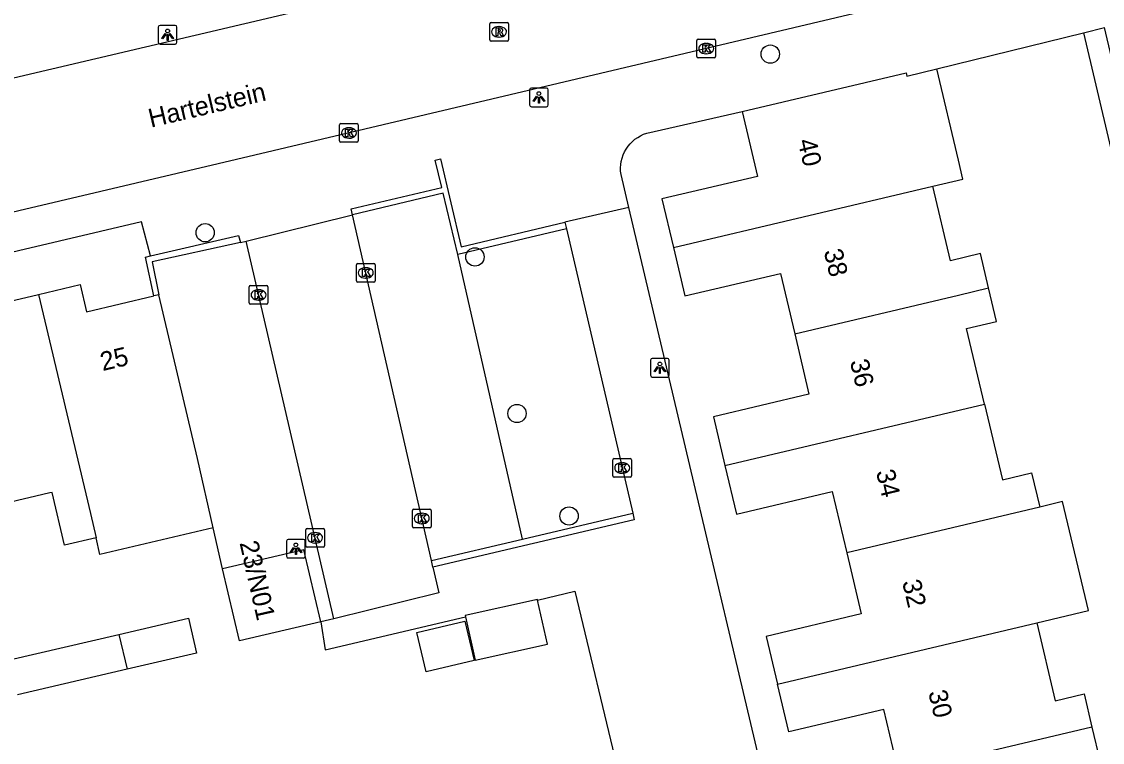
# Model space of a CAD drawing. Extents: x 158038 to 159242, y 380133 to 381214.
# Drawn here: x 158874.8 to 158932.5, y 380832.4 to 380870.9 of the extents above; entities that cross this region are included whole.
import ezdxf

# ---------------------------------------------------------------- set-up
doc = ezdxf.new("R2010")
doc.units = 0
for name, color, linetype in [('IMGEO_Boom', 7, 'Continuous'), ('IMGEO_Kolk', 7, 'Continuous'), ('IMGEO_Lichtpunt', 7, 'Continuous'), ('IMGEO_Muur', 7, 'Continuous'), ('IMGEO_Openbare_ruimte_label', 7, 'Continuous'), ('IMGEO_Pand', 7, 'Continuous'), ('IMGEO_Pand_nummerreeks', 7, 'Continuous'), ('IMGEO_Parkeervlak_open', 7, 'Continuous'), ('IMGEO_Rijbaan_lokaal_open', 7, 'Continuous'), ('IMGEO_Rioolput', 7, 'Continuous'), ('IMGEO_Voetpad_open', 7, 'Continuous')]:
    doc.layers.add(name, color=color, linetype=linetype)

msp = doc.modelspace()

# ---------------------------------------------------------------- linework, layer by layer
at = {"layer": 'IMGEO_Boom'}
for centre in [(158914.808, 380869.139), (158884.628, 380859.596), (158899.038, 380858.304), (158901.283, 380849.938), (158904.063, 380844.461)]:
    msp.add_circle(centre, 0.489, dxfattribs=at)
at = {"layer": 'IMGEO_Kolk'}
for p, q in [((158910.886, 380869.009), (158910.886, 380869.861)), ((158910.961, 380869.935), (158911.813, 380869.935)), ((158911.887, 380869.861), (158911.887, 380869.009)), ((158911.374, 380869.715), (158911.399, 380869.715)), ((158911.813, 380868.935), (158910.961, 380868.935)), ((158911.397, 380869.155), (158911.372, 380869.155)), ((158891.806, 380864.501), (158891.806, 380865.353)), ((158891.881, 380865.427), (158892.733, 380865.427)), ((158892.294, 380865.207), (158892.319, 380865.207)), ((158892.807, 380865.353), (158892.807, 380864.501)), ((158892.317, 380864.647), (158892.292, 380864.647)), ((158892.733, 380864.427), (158891.881, 380864.427)), ((158892.706, 380857.024), (158892.706, 380857.876)), ((158892.781, 380857.95), (158893.633, 380857.95)), ((158893.194, 380857.73), (158893.219, 380857.73)), ((158893.707, 380857.876), (158893.707, 380857.024)), ((158893.217, 380857.17), (158893.192, 380857.17)), ((158886.98, 380855.847), (158886.98, 380856.699)), ((158887.055, 380856.773), (158887.907, 380856.773)), ((158887.468, 380856.553), (158887.493, 380856.553)), ((158887.981, 380856.699), (158887.981, 380855.847)), ((158893.633, 380856.95), (158892.781, 380856.95)), ((158887.491, 380855.993), (158887.466, 380855.993)), ((158887.907, 380855.773), (158887.055, 380855.773)), ((158906.399, 380846.603), (158906.399, 380847.455)), ((158906.474, 380847.529), (158907.326, 380847.529)), ((158906.887, 380847.309), (158906.912, 380847.309)), ((158907.4, 380847.455), (158907.4, 380846.603)), ((158906.91, 380846.749), (158906.885, 380846.749)), ((158907.326, 380846.529), (158906.474, 380846.529)), ((158895.698, 380843.905), (158895.698, 380844.757)), ((158895.773, 380844.831), (158896.625, 380844.831)), ((158896.186, 380844.611), (158896.211, 380844.611)), ((158896.699, 380844.757), (158896.699, 380843.905)), ((158896.625, 380843.831), (158895.773, 380843.831)), ((158896.209, 380844.051), (158896.184, 380844.051)), ((158889.997, 380842.871), (158889.997, 380843.723)), ((158890.072, 380843.797), (158890.924, 380843.797)), ((158890.485, 380843.577), (158890.51, 380843.577)), ((158890.998, 380843.723), (158890.998, 380842.871)), ((158890.924, 380842.797), (158890.072, 380842.797)), ((158890.508, 380843.017), (158890.483, 380843.017))]:
    msp.add_line(p, q, dxfattribs=at)
for points in [[(158910.886, 380869.009), (158910.886, 380869.861)], [(158910.961, 380869.935), (158911.813, 380869.935)], [(158911.887, 380869.861), (158911.887, 380869.009)], [(158911.207, 380869.635), (158911.33, 380869.635), (158911.33, 380869.484), (158911.46, 380869.635), (158911.624, 380869.635), (158911.478, 380869.484), (158911.631, 380869.235), (158911.479, 380869.235), (158911.394, 380869.399), (158911.33, 380869.332), (158911.33, 380869.235), (158911.207, 380869.235), (158911.207, 380869.635)], [(158911.813, 380868.935), (158910.961, 380868.935)], [(158891.806, 380864.501), (158891.806, 380865.353)], [(158891.881, 380865.427), (158892.733, 380865.427)], [(158892.807, 380865.353), (158892.807, 380864.501)], [(158892.127, 380865.127), (158892.25, 380865.127), (158892.25, 380864.976), (158892.38, 380865.127), (158892.544, 380865.127), (158892.398, 380864.976), (158892.551, 380864.727), (158892.399, 380864.727), (158892.314, 380864.891), (158892.25, 380864.824), (158892.25, 380864.727), (158892.127, 380864.727), (158892.127, 380865.127)], [(158892.733, 380864.427), (158891.881, 380864.427)], [(158892.706, 380857.024), (158892.706, 380857.876)], [(158892.781, 380857.95), (158893.633, 380857.95)], [(158893.707, 380857.876), (158893.707, 380857.024)], [(158893.027, 380857.65), (158893.15, 380857.65), (158893.15, 380857.499), (158893.28, 380857.65), (158893.444, 380857.65), (158893.298, 380857.499), (158893.451, 380857.25), (158893.299, 380857.25), (158893.214, 380857.414), (158893.15, 380857.347), (158893.15, 380857.25), (158893.027, 380857.25), (158893.027, 380857.65)], [(158886.98, 380855.847), (158886.98, 380856.699)], [(158887.055, 380856.773), (158887.907, 380856.773)], [(158887.981, 380856.699), (158887.981, 380855.847)], [(158893.633, 380856.95), (158892.781, 380856.95)], [(158887.301, 380856.473), (158887.424, 380856.473), (158887.424, 380856.322), (158887.554, 380856.473), (158887.718, 380856.473), (158887.572, 380856.322), (158887.725, 380856.073), (158887.573, 380856.073), (158887.488, 380856.237), (158887.424, 380856.17), (158887.424, 380856.073), (158887.301, 380856.073), (158887.301, 380856.473)], [(158887.907, 380855.773), (158887.055, 380855.773)], [(158906.399, 380846.603), (158906.399, 380847.455)], [(158906.474, 380847.529), (158907.326, 380847.529)], [(158907.4, 380847.455), (158907.4, 380846.603)], [(158906.72, 380847.229), (158906.843, 380847.229), (158906.843, 380847.078), (158906.973, 380847.229), (158907.137, 380847.229), (158906.991, 380847.078), (158907.144, 380846.829), (158906.992, 380846.829), (158906.907, 380846.993), (158906.843, 380846.926), (158906.843, 380846.829), (158906.72, 380846.829), (158906.72, 380847.229)], [(158907.326, 380846.529), (158906.474, 380846.529)], [(158895.698, 380843.905), (158895.698, 380844.757)], [(158895.773, 380844.831), (158896.625, 380844.831)], [(158896.019, 380844.531), (158896.142, 380844.531), (158896.142, 380844.38), (158896.272, 380844.531), (158896.436, 380844.531), (158896.29, 380844.38), (158896.443, 380844.131), (158896.291, 380844.131), (158896.206, 380844.295), (158896.142, 380844.228), (158896.142, 380844.131), (158896.019, 380844.131), (158896.019, 380844.531)], [(158896.699, 380844.757), (158896.699, 380843.905)], [(158896.625, 380843.831), (158895.773, 380843.831)], [(158889.997, 380842.871), (158889.997, 380843.723)], [(158890.072, 380843.797), (158890.924, 380843.797)], [(158890.318, 380843.497), (158890.441, 380843.497), (158890.441, 380843.346), (158890.571, 380843.497), (158890.735, 380843.497), (158890.589, 380843.346), (158890.742, 380843.097), (158890.59, 380843.097), (158890.505, 380843.261), (158890.441, 380843.194), (158890.441, 380843.097), (158890.318, 380843.097), (158890.318, 380843.497)], [(158890.998, 380843.723), (158890.998, 380842.871)], [(158890.924, 380842.797), (158890.072, 380842.797)]]:
    msp.add_lwpolyline(points, dxfattribs=at)
for centre, start, end in [((158910.963, 380869.859), 91.55205, 178.44795), ((158910.963, 380869.859), 91.55205, 178.44795), ((158911.811, 380869.859), 1.55205, 88.44795), ((158911.811, 380869.859), 1.55205, 88.44795), ((158910.963, 380869.011), 181.55205, 268.44795), ((158910.963, 380869.011), 181.55205, 268.44795), ((158911.811, 380869.011), 271.55205, 358.44795), ((158911.811, 380869.011), 271.55205, 358.44795), ((158891.883, 380865.351), 91.55205, 178.44795), ((158891.883, 380865.351), 91.55205, 178.44795), ((158892.731, 380865.351), 1.55205, 88.44795), ((158892.731, 380865.351), 1.55205, 88.44795), ((158891.883, 380864.503), 181.55205, 268.44795), ((158891.883, 380864.503), 181.55205, 268.44795), ((158892.731, 380864.503), 271.55205, 358.44795), ((158892.731, 380864.503), 271.55205, 358.44795), ((158892.783, 380857.874), 91.55205, 178.44795), ((158892.783, 380857.874), 91.55205, 178.44795), ((158893.631, 380857.874), 1.55205, 88.44795), ((158893.631, 380857.874), 1.55205, 88.44795), ((158887.057, 380856.697), 91.55205, 178.44795), ((158887.057, 380856.697), 91.55205, 178.44795), ((158887.905, 380856.697), 1.55205, 88.44795), ((158887.905, 380856.697), 1.55205, 88.44795), ((158892.783, 380857.026), 181.55205, 268.44795), ((158892.783, 380857.026), 181.55205, 268.44795), ((158893.631, 380857.026), 271.55205, 358.44795), ((158893.631, 380857.026), 271.55205, 358.44795), ((158887.057, 380855.849), 181.55205, 268.44795), ((158887.057, 380855.849), 181.55205, 268.44795), ((158887.905, 380855.849), 271.55205, 358.44795), ((158887.905, 380855.849), 271.55205, 358.44795), ((158906.476, 380847.453), 91.55205, 178.44795), ((158906.476, 380847.453), 91.55205, 178.44795), ((158907.324, 380847.453), 1.55205, 88.44795), ((158907.324, 380847.453), 1.55205, 88.44795), ((158906.476, 380846.605), 181.55205, 268.44795), ((158906.476, 380846.605), 181.55205, 268.44795), ((158907.324, 380846.605), 271.55205, 358.44795), ((158907.324, 380846.605), 271.55205, 358.44795), ((158895.775, 380844.755), 91.55205, 178.44795), ((158895.775, 380844.755), 91.55205, 178.44795), ((158896.623, 380844.755), 1.55205, 88.44795), ((158896.623, 380844.755), 1.55205, 88.44795), ((158895.775, 380843.907), 181.55205, 268.44795), ((158895.775, 380843.907), 181.55205, 268.44795), ((158896.623, 380843.907), 271.55205, 358.44795), ((158896.623, 380843.907), 271.55205, 358.44795), ((158890.074, 380843.721), 91.55205, 178.44795), ((158890.074, 380843.721), 91.55205, 178.44795), ((158890.922, 380843.721), 1.55205, 88.44795), ((158890.922, 380843.721), 1.55205, 88.44795), ((158890.074, 380842.873), 181.55205, 268.44795), ((158890.074, 380842.873), 181.55205, 268.44795), ((158890.922, 380842.873), 271.55205, 358.44795), ((158890.922, 380842.873), 271.55205, 358.44795)]:
    msp.add_arc(centre, 0.0765, start, end, dxfattribs=at)
for centre, major_axis, ratio, start_param, end_param in [((158911.373, 380869.435), (-0.387, 0.002), 0.722429, 4.712389, 7.853982), ((158911.398, 380869.435), (-0.39, 0.002), 0.717154, 1.570796, 4.712389), ((158892.293, 380864.927), (-0.387, 0.002), 0.722429, 4.712389, 7.853982), ((158892.318, 380864.927), (-0.39, 0.002), 0.717154, 1.570796, 4.712389), ((158893.193, 380857.45), (-0.387, 0.002), 0.722429, 4.712389, 7.853982), ((158893.218, 380857.45), (-0.39, 0.002), 0.717154, 1.570796, 4.712389), ((158887.467, 380856.273), (-0.387, 0.002), 0.722429, 4.712389, 7.853982), ((158887.492, 380856.273), (-0.39, 0.002), 0.717154, 1.570796, 4.712389), ((158906.886, 380847.029), (-0.387, 0.002), 0.722429, 4.712389, 7.853982), ((158906.911, 380847.029), (-0.39, 0.002), 0.717154, 1.570796, 4.712389), ((158896.185, 380844.331), (-0.387, 0.002), 0.722429, 4.712389, 7.853982), ((158896.21, 380844.331), (-0.39, 0.002), 0.717154, 1.570796, 4.712389), ((158890.484, 380843.297), (-0.387, 0.002), 0.722429, 4.712389, 7.853982), ((158890.509, 380843.297), (-0.39, 0.002), 0.717154, 1.570796, 4.712389)]:
    msp.add_ellipse(centre, major_axis=major_axis, ratio=ratio, start_param=start_param, end_param=end_param, dxfattribs=at)
at = {"layer": 'IMGEO_Lichtpunt'}
for p, q in [((158882.125, 380870.576), (158882.125, 380869.769)), ((158882.125, 380870.576), (158882.125, 380869.769)), ((158883.027, 380870.671), (158882.219, 380870.671)), ((158883.027, 380870.671), (158882.219, 380870.671)), ((158883.121, 380869.769), (158883.121, 380870.576)), ((158883.121, 380869.769), (158883.121, 380870.576)), ((158882.219, 380869.675), (158883.027, 380869.675)), ((158882.219, 380869.675), (158883.027, 380869.675)), ((158901.955, 380867.232), (158901.955, 380866.425)), ((158901.955, 380867.232), (158901.955, 380866.425)), ((158902.857, 380867.327), (158902.049, 380867.327)), ((158902.857, 380867.327), (158902.049, 380867.327)), ((158902.951, 380866.425), (158902.951, 380867.232)), ((158902.951, 380866.425), (158902.951, 380867.232)), ((158902.049, 380866.331), (158902.857, 380866.331)), ((158902.049, 380866.331), (158902.857, 380866.331)), ((158908.413, 380852.786), (158908.413, 380851.979)), ((158908.413, 380852.786), (158908.413, 380851.979)), ((158909.315, 380852.881), (158908.507, 380852.881)), ((158909.315, 380852.881), (158908.507, 380852.881)), ((158909.409, 380851.979), (158909.409, 380852.786)), ((158909.409, 380851.979), (158909.409, 380852.786)), ((158908.507, 380851.885), (158909.315, 380851.885)), ((158908.507, 380851.885), (158909.315, 380851.885)), ((158888.975, 380843.12), (158888.975, 380842.313)), ((158888.975, 380843.12), (158888.975, 380842.313)), ((158889.877, 380843.215), (158889.069, 380843.215)), ((158889.877, 380843.215), (158889.069, 380843.215)), ((158889.971, 380842.313), (158889.971, 380843.12)), ((158889.971, 380842.313), (158889.971, 380843.12)), ((158889.069, 380842.219), (158889.877, 380842.219)), ((158889.069, 380842.219), (158889.877, 380842.219))]:
    msp.add_line(p, q, dxfattribs=at)
for points in [[(158882.499, 380870.24), (158882.538, 380870.212), (158882.35, 380869.95), (158882.312, 380869.977), (158882.499, 380870.24)], [(158882.601, 380870.192), (158882.648, 380870.192), (158882.648, 380869.87), (158882.601, 380869.87), (158882.601, 380870.192)], [(158882.711, 380870.212), (158882.749, 380870.239), (158882.936, 380869.977), (158882.897, 380869.949), (158882.711, 380870.212)], [(158902.329, 380866.896), (158902.368, 380866.868), (158902.18, 380866.606), (158902.142, 380866.633), (158902.329, 380866.896)], [(158902.431, 380866.848), (158902.478, 380866.848), (158902.478, 380866.526), (158902.431, 380866.526), (158902.431, 380866.848)], [(158902.541, 380866.868), (158902.579, 380866.895), (158902.766, 380866.633), (158902.727, 380866.605), (158902.541, 380866.868)], [(158908.787, 380852.45), (158908.826, 380852.422), (158908.638, 380852.16), (158908.6, 380852.187), (158908.787, 380852.45)], [(158908.889, 380852.402), (158908.936, 380852.402), (158908.936, 380852.08), (158908.889, 380852.08), (158908.889, 380852.402)], [(158908.999, 380852.422), (158909.037, 380852.449), (158909.224, 380852.187), (158909.185, 380852.159), (158908.999, 380852.422)], [(158889.349, 380842.784), (158889.388, 380842.756), (158889.2, 380842.494), (158889.162, 380842.521), (158889.349, 380842.784)], [(158889.451, 380842.736), (158889.498, 380842.736), (158889.498, 380842.414), (158889.451, 380842.414), (158889.451, 380842.736)], [(158889.561, 380842.756), (158889.599, 380842.783), (158889.786, 380842.521), (158889.747, 380842.493), (158889.561, 380842.756)]]:
    msp.add_lwpolyline(points, dxfattribs=at)
for centre in [(158882.624, 380870.374), (158902.454, 380867.03), (158908.912, 380852.584), (158889.474, 380842.918)]:
    msp.add_circle(centre, 0.0994, dxfattribs=at)
for centre, start, end in [((158882.219, 380870.576), 90, 180), ((158882.219, 380870.576), 90, 180), ((158883.027, 380870.576), 0, 90), ((158883.027, 380870.576), 0, 90), ((158882.219, 380869.769), 180, 270), ((158882.219, 380869.769), 180, 270), ((158883.027, 380869.769), 270, 0), ((158883.027, 380869.769), 270, 360), ((158902.049, 380867.232), 90, 180), ((158902.049, 380867.232), 90, 180), ((158902.857, 380867.232), 0, 90), ((158902.857, 380867.232), 0, 90), ((158902.049, 380866.425), 180, 270), ((158902.049, 380866.425), 180, 270), ((158902.857, 380866.425), 270, 0), ((158902.857, 380866.425), 270, 360), ((158908.507, 380852.786), 90, 180), ((158908.507, 380852.786), 90, 180), ((158909.315, 380852.786), 0, 90), ((158909.315, 380852.786), 0, 90), ((158908.507, 380851.979), 180, 270), ((158908.507, 380851.979), 180, 270), ((158909.315, 380851.979), 270, 0), ((158909.315, 380851.979), 270, 360), ((158889.069, 380843.12), 90, 180), ((158889.069, 380843.12), 90, 180), ((158889.877, 380843.12), 0, 90), ((158889.877, 380843.12), 0, 90), ((158889.069, 380842.313), 180, 270), ((158889.069, 380842.313), 180, 270), ((158889.877, 380842.313), 270, 0), ((158889.877, 380842.313), 270, 360)]:
    msp.add_arc(centre, 0.0946, start, end, dxfattribs=at)
at = {"layer": 'IMGEO_Muur'}
for points in [[(158892.496, 380860.56), (158892.422, 380860.875), (158897.264, 380862.02), (158896.919, 380863.48), (158897.196, 380863.545), (158898.306, 380858.85), (158903.839, 380860.158)], [(158898.116, 380858.441), (158897.344, 380861.706), (158892.496, 380860.56)], [(158903.839, 380860.158), (158903.921, 380859.813)], [(158881.702, 380858.357), (158886.409, 380859.452), (158886.518, 380859.079)], [(158903.921, 380859.813), (158898.116, 380858.441)], [(158886.518, 380859.079), (158881.796, 380858.041), (158882.151, 380856.281)], [(158881.89, 380856.219), (158881.45, 380858.299), (158881.702, 380858.357)], [(158907.463, 380844.61), (158907.545, 380844.259), (158896.793, 380841.736)], [(158901.578, 380843.229), (158907.463, 380844.61)], [(158896.71, 380842.087), (158901.578, 380843.229)], [(158896.793, 380841.736), (158896.71, 380842.087)]]:
    msp.add_lwpolyline(points, dxfattribs=at)
at = {"layer": 'IMGEO_Pand'}
for points in [[(158913.305, 380866.066), (158922.06, 380868.137), (158922.101, 380867.966), (158923.707, 380868.346)], [(158923.491, 380862.089), (158925.096, 380862.465), (158924.856, 380863.48), (158923.707, 380868.346)], [(158913.305, 380866.066), (158914.123, 380862.605), (158909.026, 380861.399), (158909.639, 380858.808)], [(158909.639, 380858.808), (158923.491, 380862.089)], [(158926.47, 380856.645), (158926.037, 380858.481), (158924.437, 380858.102), (158923.491, 380862.089)], [(158909.639, 380858.808), (158910.252, 380856.217), (158915.351, 380857.422), (158916.114, 380854.193)], [(158875.731, 380856.302), (158877.952, 380856.826), (158878.295, 380855.372), (158881.89, 380856.219)], [(158916.114, 380854.193), (158924.87, 380856.266), (158926.47, 380856.645)], [(158926.247, 380850.445), (158925.295, 380854.471), (158926.894, 380854.849), (158926.47, 380856.645)], [(158870.278, 380853.447), (158873.867, 380854.293), (158873.516, 380855.78), (158875.731, 380856.302)], [(158875.731, 380856.302), (158878.497, 380844.589), (158878.799, 380843.296)], [(158882.151, 380856.281), (158881.89, 380856.219)], [(158885.062, 380843.823), (158884.215, 380847.527), (158882.151, 380856.281)], [(158916.114, 380854.193), (158916.877, 380850.967), (158911.769, 380849.759), (158912.383, 380847.162)], [(158912.383, 380847.162), (158926.247, 380850.445)], [(158926.247, 380850.445), (158927.204, 380846.397), (158928.768, 380846.766), (158929.199, 380844.943)], [(158912.383, 380847.162), (158912.997, 380844.565), (158918.116, 380845.776), (158918.89, 380842.502)], [(158878.799, 380843.296), (158877.118, 380842.9), (158876.452, 380845.722), (158876.325, 380845.692), (158875.581, 380845.516), (158872.331, 380844.75)], [(158929.037, 380838.756), (158931.797, 380839.409), (158930.421, 380845.232), (158929.199, 380844.943)], [(158929.199, 380844.943), (158918.89, 380842.502)], [(158885.062, 380843.823), (158879.005, 380842.414), (158878.799, 380843.296)], [(158890.8, 380838.809), (158889.891, 380842.662), (158885.561, 380841.641)], [(158918.89, 380842.502), (158919.664, 380839.231), (158914.597, 380838.033), (158915.201, 380835.48)], [(158890.8, 380838.809), (158886.469, 380837.788), (158885.561, 380841.641)], [(158902.377, 380839.973), (158902.37, 380840.006), (158898.522, 380839.146), (158898.538, 380839.072)], [(158898.538, 380839.072), (158899.055, 380836.761), (158902.903, 380837.62), (158902.377, 380839.973)], [(158880.021, 380838.134), (158883.734, 380838.999), (158884.167, 380837.135), (158880.461, 380836.272)], [(158895.935, 380838.24), (158898.499, 380838.846), (158898.998, 380836.735), (158896.434, 380836.129), (158895.935, 380838.24)], [(158915.201, 380835.48), (158926.72, 380838.207), (158929.037, 380838.756)], [(158929.037, 380838.756), (158930.022, 380834.589), (158931.566, 380834.955), (158931.987, 380833.176)], [(158874.181, 380836.775), (158880.021, 380838.134)], [(158880.021, 380838.134), (158880.461, 380836.272)], [(158880.461, 380836.272), (158874.613, 380834.911)], [(158921.67, 380830.732), (158920.868, 380834.122), (158915.805, 380832.925), (158915.201, 380835.48)], [(158931.987, 380833.176), (158921.67, 380830.732)], [(158931.987, 380833.176), (158932.425, 380831.323), (158930.91, 380830.965), (158931.886, 380826.836)]]:
    msp.add_lwpolyline(points, dxfattribs=at)
at = {"layer": 'IMGEO_Parkeervlak_open'}
for points in [[(158901.578, 380843.229), (158898.116, 380858.441)], [(158885.561, 380841.641), (158885.062, 380843.823)]]:
    msp.add_lwpolyline(points, dxfattribs=at)
at = {"layer": 'IMGEO_Rijbaan_lokaal_open'}
for points in [[(158855.705, 380863.501), (158862.414, 380865.073), (158867.88, 380866.354), (158871.116, 380867.112), (158910.02, 380876.255), (158918.982, 380878.388)], [(158920.595, 380871.613), (158891.876, 380864.827), (158885.329, 380863.284), (158864.019, 380858.26), (158857.304, 380856.684)], [(158886.813, 380859.152), (158892.496, 380860.56)], [(158896.71, 380842.087), (158892.496, 380860.56)], [(158891.504, 380838.975), (158886.813, 380859.152)], [(158896.793, 380841.736), (158897.104, 380840.351), (158891.504, 380838.975)]]:
    msp.add_lwpolyline(points, dxfattribs=at)
at = {"layer": 'IMGEO_Rioolput'}
for p, q in [((158899.824, 380869.902), (158899.824, 380870.754)), ((158899.899, 380870.828), (158900.751, 380870.828)), ((158900.312, 380870.608), (158900.337, 380870.608)), ((158900.825, 380870.754), (158900.825, 380869.902)), ((158900.751, 380869.828), (158899.899, 380869.828)), ((158900.335, 380870.048), (158900.31, 380870.048))]:
    msp.add_line(p, q, dxfattribs=at)
for points in [[(158899.824, 380869.902), (158899.824, 380870.754)], [(158899.899, 380870.828), (158900.751, 380870.828)], [(158900.413, 380870.526), (158900.161, 380870.528), (158900.161, 380870.128)], [(158900.339, 380870.447), (158900.285, 380870.447), (158900.285, 380870.366)], [(158900.825, 380870.754), (158900.825, 380869.902)], [(158900.751, 380869.828), (158899.899, 380869.828)], [(158900.161, 380870.128), (158900.285, 380870.128), (158900.285, 380870.29), (158900.296, 380870.29)], [(158900.285, 380870.366), (158900.337, 380870.366)], [(158900.343, 380870.261), (158900.414, 380870.128), (158900.554, 380870.128), (158900.489, 380870.254)]]:
    msp.add_lwpolyline(points, dxfattribs=at)
for centre, radius, start, end in [((158899.901, 380870.752), 0.0765, 91.55205, 178.44795), ((158899.901, 380870.752), 0.0765, 91.55205, 178.44795), ((158900.321, 380870.555), 0.19, 274.7715, 282.96867), ((158900.345, 380870.351), 0.0964, 77.00612, 93.18647), ((158900.359, 380870.408), 0.0378, 276.66336, 79.67722), ((158900.412, 380870.416), 0.109, 350.36119, 89.41601), ((158900.41, 380870.416), 0.112, 277.58423, 350.98172), ((158900.749, 380870.752), 0.0765, 1.55205, 88.44795), ((158900.749, 380870.752), 0.0765, 1.55205, 88.44795), ((158899.901, 380869.904), 0.0765, 181.55205, 268.44795), ((158899.901, 380869.904), 0.0765, 181.55205, 268.44795), ((158900.295, 380870.237), 0.0533, 26.02933, 88.69889), ((158900.394, 380870.201), 0.108, 29.51342, 73.79051), ((158900.749, 380869.904), 0.0765, 271.55205, 358.44795), ((158900.749, 380869.904), 0.0765, 271.55205, 358.44795)]:
    msp.add_arc(centre, radius, start, end, dxfattribs=at)
for centre, major_axis, ratio, start_param, end_param in [((158900.311, 380870.328), (-0.387, 0.002), 0.722429, 4.712389, 7.853982), ((158900.336, 380870.328), (-0.39, 0.002), 0.717154, 1.570796, 4.712389)]:
    msp.add_ellipse(centre, major_axis=major_axis, ratio=ratio, start_param=start_param, end_param=end_param, dxfattribs=at)
at = {"layer": 'IMGEO_Voetpad_open'}
for points in [[(158931.53, 380870.28), (158932.668, 380870.561)], [(158931.53, 380870.28), (158941.333, 380828.704), (158942.474, 380828.973), (158932.668, 380870.561)], [(158923.707, 380868.346), (158931.53, 380870.28)], [(158907.254, 380860.948), (158906.839, 380862.704), (158906.818, 380862.88), (158906.814, 380863.057), (158906.825, 380863.234), (158906.852, 380863.41), (158906.894, 380863.582), (158906.952, 380863.75), (158907.024, 380863.912), (158907.111, 380864.067), (158907.211, 380864.213), (158907.324, 380864.35), (158907.448, 380864.476), (158907.583, 380864.591), (158907.729, 380864.693), (158907.882, 380864.782), (158908.043, 380864.857), (158908.21, 380864.917), (158913.305, 380866.066)], [(158907.254, 380860.948), (158903.839, 380860.158)], [(158923.161, 380793.686), (158907.254, 380860.948)], [(158881.702, 380858.357), (158881.231, 380860.179), (158833.948, 380849.03), (158833.604, 380848.939)], [(158903.921, 380859.813), (158907.463, 380844.61)], [(158886.518, 380859.079), (158886.813, 380859.152)], [(158902.377, 380839.973), (158904.371, 380840.441), (158906.706, 380830.725)], [(158890.8, 380838.809), (158891.032, 380837.311), (158898.538, 380839.072)], [(158891.504, 380838.975), (158890.8, 380838.809)]]:
    msp.add_lwpolyline(points, dxfattribs=at)

# ---------------------------------------------------------------- texts
at = {"layer": 'IMGEO_Openbare_ruimte_label'}
msp.add_text('Hartelstein', height=1, rotation=13.29958, dxfattribs=at).set_placement((158881.728, 380865.207))
at = {"layer": 'IMGEO_Pand_nummerreeks'}
for s, rotation, p in [('40', 283.32447, (158916.265, 380864.503)), ('38', 283.32679, (158917.66, 380858.612)), ('25', 13.28689, (158879.154, 380852.204)), ('36', 283.32679, (158919.055, 380852.724)), ('34', 283.32447, (158920.45, 380846.833)), ('23/N01', 282.71751, (158886.461, 380843.028)), ('32', 283.32679, (158921.845, 380840.944)), ('30', 283.32679, (158923.241, 380835.047))]:
    msp.add_text(s, height=1, rotation=rotation, dxfattribs=at).set_placement(p)

doc.saveas('drawing.dxf')
